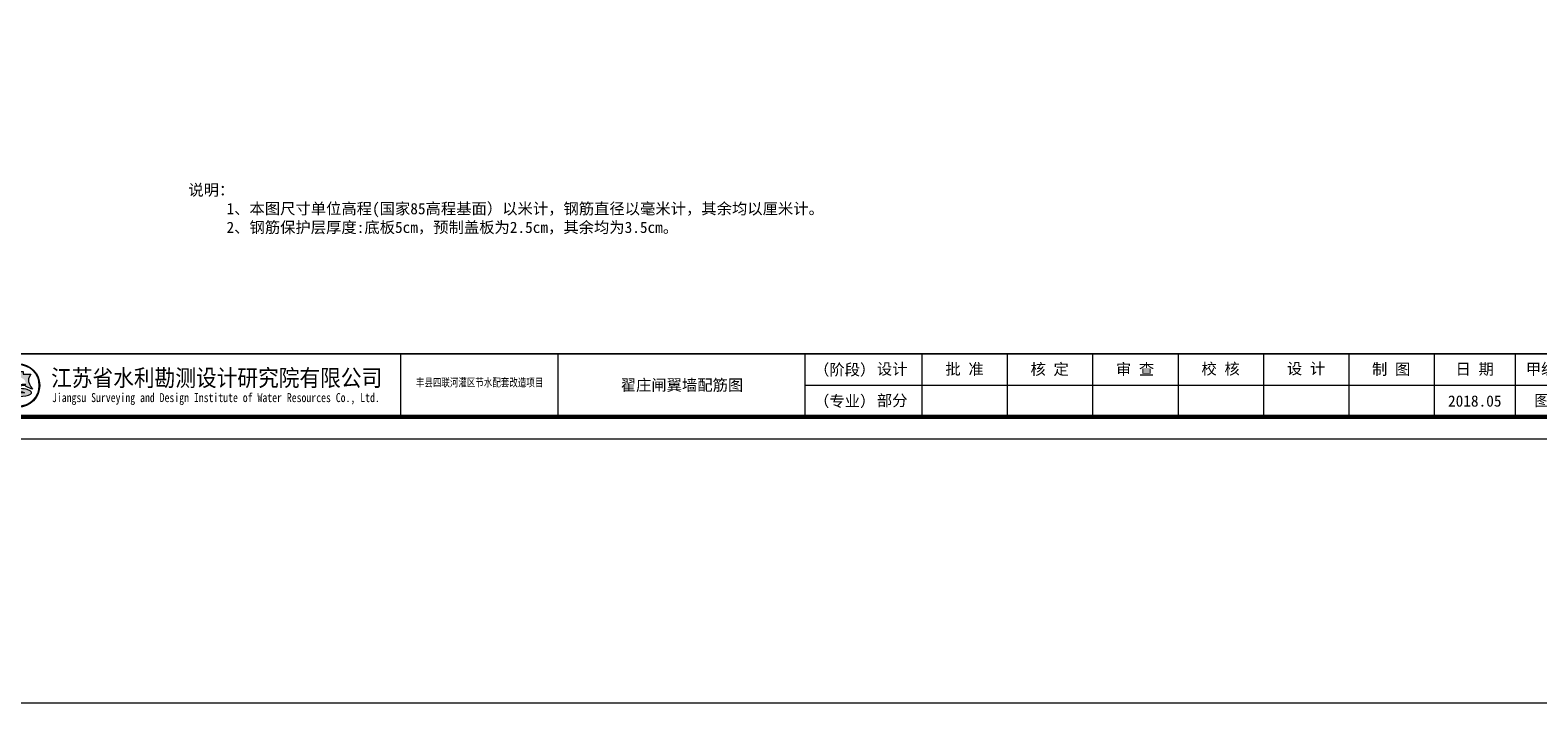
# Model space of a CAD drawing. Extents: x -27255 to 1448651, y 31034 to 8081248.
# Tile 376 of 580: x 585185 to 585521, y 3863914 to 3864064. Entities that reach past the tile are written whole.
import ezdxf
from ezdxf.enums import TextEntityAlignment as Align

# ---------------------------------------------------------------- set-up
doc = ezdxf.new("R2010")
doc.units = 0
doc.layers.get('0').update_dxf_attribs({"linetype": 'CONTINUOUS'})
for name, color, linetype, lineweight in [('0.09标注线', 3, 'CONTINUOUS', 9), ('0.13文字', 3, 'CONTINUOUS', 13), ('图框', 7, 'CONTINUOUS', 20)]:
    doc.layers.add(name, color=color, linetype=linetype, lineweight=lineweight)
doc.styles.add('-仿宋_GB2312', font='FangSong_GB2312.ttf')
doc.styles.add('LYJFS', font='times.ttf', dxfattribs={"width": 0.7})
doc.styles.add('仿宋', font='FangSong_GB2312.ttf', dxfattribs={"width": 0.7})
doc.styles.add('宋体', font='FangSong_GB2312.ttf')

# ---------------------------------------------------------------- blocks, each defined once
blk = doc.blocks.new('d4trtg')
h = blk.add_hatch(color=152)
h.dxf.hatch_style = 1
h.paths.add_polyline_path([(654246.3193193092, 3899725.409078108, 1), (654149.4769673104, 3899725.409078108, 1)])
h.paths.add_polyline_path([(654244.689577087, 3899725.409078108, 1), (654151.1067095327, 3899725.409078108, 1)], flags=16)
h = blk.add_hatch(color=152)
h.dxf.hatch_style = 1
edge = h.paths.add_edge_path()
edge.add_arc((654216.7300615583, 3899701.144012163), 14.62686968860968, 43.31770961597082, 70.37003522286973)
edge.add_arc((654202.9245894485, 3899662.43781051), 55.72140833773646, 70.37003522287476, 84.52854590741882)
edge.add_arc((654197.052297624, 3899601.131590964), 117.3082280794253, 84.5285459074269, 95.17746754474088)
edge.add_arc((654198.4691254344, 3899704.113250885), 18.32576248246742, 111.7965680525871, 130.9174013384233, ccw=False)
edge.add_arc((654217.4394684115, 3899656.675769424), 69.41576698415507, 98.84274785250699, 111.79656805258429, ccw=False)
edge.add_arc((654228.1102754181, 3899588.085080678), 138.8315339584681, 95.21036804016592, 98.84274785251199, ccw=False)
edge.add_ellipse((654197.8981433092, 3899728.334977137), major_axis=(-17.7501498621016, 0), ratio=0.8776980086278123, start_angle=172.6538623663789, end_angle=176.9129867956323)
edge.add_arc((654213.8325542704, 3899624.955280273), 102.5563365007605, 88.99992913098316, 98.52267106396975)
edge.add_arc((654209.8965974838, 3899651.220285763), 75.99805588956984, 98.5226710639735, 116.8491039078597)
edge.add_arc((654181.1331357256, 3899708.041207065), 12.31168505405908, 116.8491039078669, 139.2900683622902)
edge.add_arc((654173.2830714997, 3899714.795695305), 1.955690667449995, 139.2900683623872, 263.050638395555)
edge.add_arc((654175.1158058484, 3899729.831970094), 17.10324739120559, 263.0506383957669, 272.136251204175)
edge.add_arc((654186.8001782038, 3899416.594006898), 296.3525647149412, 88.46268833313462, 92.13625120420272, ccw=False)
edge.add_arc((654193.3818121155, 3899661.833379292), 51.02489061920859, 68.07113774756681, 88.46268833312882, ccw=False)
edge.add_arc((654234.506227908, 3899496.08092722), 214.2253735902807, 95.91294384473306, 98.79521578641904)
edge.add_arc((654220.8241236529, 3899584.51078353), 124.7433113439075, 98.79521578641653, 117.8496747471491)
edge.add_arc((654806.2087627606, 3897318.850026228), 2461.597634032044, 104.7703900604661, 105.15790668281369, ccw=False)
edge.add_line((654178.6340996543, 3899699.104834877), (654170.5934602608, 3899695.844113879))
edge.add_arc((654384.3496151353, 3898723.49134639), 995.5709910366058, 100.90627282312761, 102.39834375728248, ccw=False)
edge.add_line((654195.9846486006, 3899701.080338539), (654189.8745459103, 3899699.193213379))
edge.add_arc((654166.7652083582, 3899985.305806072), 287.044347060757, 274.6177604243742, 279.6944367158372)
edge.add_arc((654207.3949546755, 3899747.472955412), 45.76599921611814, 279.694436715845, 287.6119267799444)
edge.add_arc((654216.243616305, 3899719.598572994), 16.52082853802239, 287.6119267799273, 311.5140981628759)
edge.add_arc((654225.3686800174, 3899709.289677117), 2.753471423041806, 311.5140981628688, 403.3177096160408)
edge = h.paths.add_edge_path()
edge.add_arc((654242.1391779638, 3899736.786777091), 20.67819482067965, 138.9741968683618, 204.1180883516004, ccw=False)
edge.add_line((654226.5392573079, 3899750.359920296), (654209.5567490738, 3899750.359920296))
edge.add_line((654209.5567490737, 3899750.359920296), (654209.5567490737, 3899756.23053299))
edge.add_line((654209.5567490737, 3899756.23053299), (654186.2395375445, 3899756.23053299))
edge.add_line((654186.2395375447, 3899756.23053299), (654186.2395375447, 3899750.359920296))
edge.add_line((654186.2395375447, 3899750.359920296), (654169.2570293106, 3899750.359920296))
edge.add_arc((654153.6571086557, 3899736.786777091), 20.67819482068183, -24.118088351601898, 41.0258031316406, ccw=False)
edge.add_arc((654138.2813983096, 3899743.670490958), 37.52449961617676, 314.34412131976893, 335.8819116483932, ccw=False)
edge.add_arc((654157.8406418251, 3899747.198545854), 31.08765203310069, 282.3877277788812, 290.1465811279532)
edge.add_arc((654127.1774852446, 3899830.778947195), 120.1152469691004, 290.1465811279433, 296.6495194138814)
edge.add_ellipse((654197.8981433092, 3899728.334977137), major_axis=(-17.7501498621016, 0), ratio=0.8776980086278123, start_angle=176.9129867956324, end_angle=378.37473811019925, ccw=False)
edge.add_ellipse((654197.8981433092, 3899728.334977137), major_axis=(-17.7501498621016, 0), ratio=0.8776980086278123, start_angle=172.653862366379, end_angle=176.9129867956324, ccw=False)
edge.add_ellipse((654197.8981433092, 3899728.334977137), major_axis=(-17.7501498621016, 0), ratio=0.8776980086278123, start_angle=161.6252618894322, end_angle=172.653862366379, ccw=False)
edge.add_arc((654268.6188013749, 3899830.778947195), 120.1152469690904, 243.3504805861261, 249.853418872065)
edge.add_arc((654237.9556447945, 3899747.198545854), 31.08765203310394, 249.8534188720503, 257.61227222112)
edge.add_arc((654257.5148883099, 3899743.670490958), 37.52449961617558, 204.1180883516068, 225.6558786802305, ccw=False)
for p, q in [((655049.1983945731, 3899795.456410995), (655049.1983945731, 3899655.361745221)), ((655399.4350590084, 3899795.456410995), (655399.4350590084, 3899655.361745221)), ((655949.806960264, 3899795.456410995), (655949.806960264, 3899655.361745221)), ((656209.9827681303, 3899795.456410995), (656209.9827681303, 3899655.361745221)), ((656400.1112431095, 3899795.456410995), (656400.1112431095, 3899655.361745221)), ((656590.2397180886, 3899795.456410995), (656590.2397180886, 3899655.361745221)), ((656780.3681930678, 3899795.456410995), (656780.3681930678, 3899655.361745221)), ((656970.496668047, 3899795.456410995), (656970.496668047, 3899655.361745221)), ((657160.6251430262, 3899795.456410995), (657160.6251430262, 3899655.361745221)), ((657350.7536180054, 3899795.456410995), (657350.7536180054, 3899655.361745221)), ((657530.8753311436, 3899795.456410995), (657530.8753311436, 3899655.361745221))]:
    blk.add_line(p, q)
at = {"lineweight": 0}
for p, q in [((658021.2066613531, 3899725.409078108), (655949.806960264, 3899725.409078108)), ((658071.2404705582, 3899605.327936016), (653868.4004973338, 3899605.327936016))]:
    blk.add_line(p, q, dxfattribs=at)
at = {"lineweight": 0, "const_width": 10.0067618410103}
blk.add_lwpolyline([(654118.5695433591, 3902527.302393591), (658021.2066613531, 3902527.302393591), (658021.2066613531, 3899655.361745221), (654118.5695433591, 3899655.361745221)], close=True, dxfattribs=at)
at = {"lineweight": 0, "const_width": 4.002704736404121}
blk.add_lwpolyline([(658021.2066613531, 3899795.456410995), (654118.5695433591, 3899795.456410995)], dxfattribs=at)
at = {"color": 152}
for points in [[(654181.0529832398, 3899723.423913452, -0.02838203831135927), (654168.5479460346, 3899718.013005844, -0.03386732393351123), (654164.5097554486, 3899716.834668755, 0.09425397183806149), (654172.5302050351, 3899728.337281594, 0.2921547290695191), (654169.2570293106, 3899750.359920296), (654186.2395375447, 3899750.359920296), (654186.2395375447, 3899756.23053299), (654209.5567490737, 3899756.23053299), (654209.5567490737, 3899750.359920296), (654226.5392573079, 3899750.359920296, 0.29215472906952), (654223.2660815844, 3899728.337281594, 0.09425397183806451), (654231.2865311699, 3899716.834668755, -0.03386732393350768), (654227.2483405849, 3899718.013005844, -0.02838203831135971), (654214.7433033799, 3899723.423913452)], [(654215.6225359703, 3899727.495994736, 0.04157472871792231), (654198.6336295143, 3899726.379117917, 0.08013502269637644), (654175.5726574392, 3899719.025681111, 0.09823132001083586), (654171.8006163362, 3899716.071255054, 0.599439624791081), (654173.0464484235, 3899712.85437217, 0.03966424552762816), (654175.7533461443, 3899712.7406093, -0.01603031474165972), (654194.7507043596, 3899712.839904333, -0.08921046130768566), (654212.4373190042, 3899709.166529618, 0.01257694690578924), (654201.7504573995, 3899707.787257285, 0.08333285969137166), (654162.549863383, 3899694.805861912, -0.001690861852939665), (654178.6340996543, 3899699.104834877), (654170.5934602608, 3899695.844113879, -0.006510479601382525), (654195.9846486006, 3899701.080338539), (654189.8745459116, 3899699.193213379, 0.02215480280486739), (654215.101659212, 3899702.360502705, 0.03456031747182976), (654221.242295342, 3899703.852113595, 0.1046726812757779), (654227.1936927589, 3899707.227897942, 0.4234638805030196), (654227.3719977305, 3899711.178677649, 0.1185893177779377), (654221.6438736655, 3899714.920795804, 0.06185687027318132), (654208.2376153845, 3899717.905342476, 0.04649815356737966), (654186.4662944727, 3899717.961197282, -0.08362449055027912), (654191.6645458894, 3899721.128869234, -0.05658197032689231), (654206.7686614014, 3899725.266458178, -0.01585057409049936), (654215.5025964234, 3899726.342960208)]]:
    blk.add_lwpolyline(points, format="xyb", dxfattribs=at)
for radius in [48.42117599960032, 46.79143377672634]:
    blk.add_circle((654197.8981433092, 3899725.409078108), radius, dxfattribs=at)
at = {"style": 'LYJFS'}
for s, p in [('（阶段）', (656038.2059940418, 3899760.432744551)), ('（专业）', (656038.2059940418, 3899690.385411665))]:
    blk.add_text(s, height=25.01690460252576, dxfattribs=at).set_placement(p, align=Align.MIDDLE_CENTER)
at = {"style": '宋体'}
for s, height, width, p in [('江苏省水利勘测设计研究院有限公司', 37.52535690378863, 0.9, (654640.1952124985, 3899742.929376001)), ('丰县四联河灌区节水配套改造项目', 18.01217131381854, 0.75, (655225.535190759, 3899732.299860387)), ('Jiangsu Surveying and Design Institute of Water Resources Co., Ltd.', 20.0135236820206, 0.8, (654638.4727689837, 3899695.522921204))]:
    blk.add_text(s, height=height, dxfattribs=dict(at, width=width)).set_placement(p, align=Align.MIDDLE)
at = {"style": '仿宋'}
blk.add_text('2018.05', height=25.01690460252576, dxfattribs=at).set_placement((657440.8144745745, 3899690.385411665), align=Align.MIDDLE)
at = {"char_height": 25.01690460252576, "attachment_point": 5, "style": '宋体'}
for s, insert in [('设计', (656143.9596908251, 3899760.432744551)), ('批 准', (656305.0470056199, 3899760.432744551)), ('核 定', (656494.550057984, 3899760.154778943)), ('审 查', (656684.609041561, 3899760.165426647)), ('校 核', (656875.0849735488, 3899760.865852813)), ('设 计', (657065.2829399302, 3899761.366681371)), ('制 图', (657254.8554836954, 3899760.211836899)), ('日 期', (657440.8144745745, 3899760.432744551)), ('甲级设计证书编号A132012666', (657776.0409962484, 3899760.432744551)), ('部分', (656143.9596908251, 3899690.385411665)), ('图 号', (657615.9328067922, 3899690.385411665))]:
    blk.add_mtext(s, dxfattribs=dict(at, insert=insert))

msp = doc.modelspace()

# ---------------------------------------------------------------- linework, layer by layer
at = {"layer": '0.13文字', "linetype": 'Continuous', "lineweight": 13}
msp.add_line((582175.0028450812, 3863914.080818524), (587865.8902504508, 3863914.080818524), dxfattribs=at)

# ---------------------------------------------------------------- block references
at = {"layer": '图框', "xscale": 0.09999999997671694, "yscale": 0.1000000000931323, "zscale": 0.1}
msp.add_blockref('d4trtg', (519762.4638779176, 3474012.257933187), dxfattribs=at)

# ---------------------------------------------------------------- texts
at = {"layer": '0.09标注线', "insert": (585220.1772373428, 3864029.587038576), "char_height": 2.5, "width": 195.5537787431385, "attachment_point": 1, "style": '-仿宋_GB2312'}
msp.add_mtext('{\\C7;说明：\\P     1、本图尺寸单位高程(国家85高程基面）以米计，钢筋直径以毫米计，其余均以厘米计。\\P     2、钢筋保护层厚度:底板5cm，预制盖板为2.5cm，其余均为3.5cm。}', dxfattribs=at)
at = {"layer": '0.13文字', "linetype": 'Continuous', "lineweight": 13, "insert": (585302.818848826, 3863986.12555391), "char_height": 2.5, "width": 66.66109248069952, "attachment_point": 1, "style": 'LYJFS'}
msp.add_mtext('{\\fFangSong_GB2312|b0|i0|c134|p49;\\W1;        翟庄闸翼墙配筋图}', dxfattribs=at)

doc.saveas('drawing.dxf')
